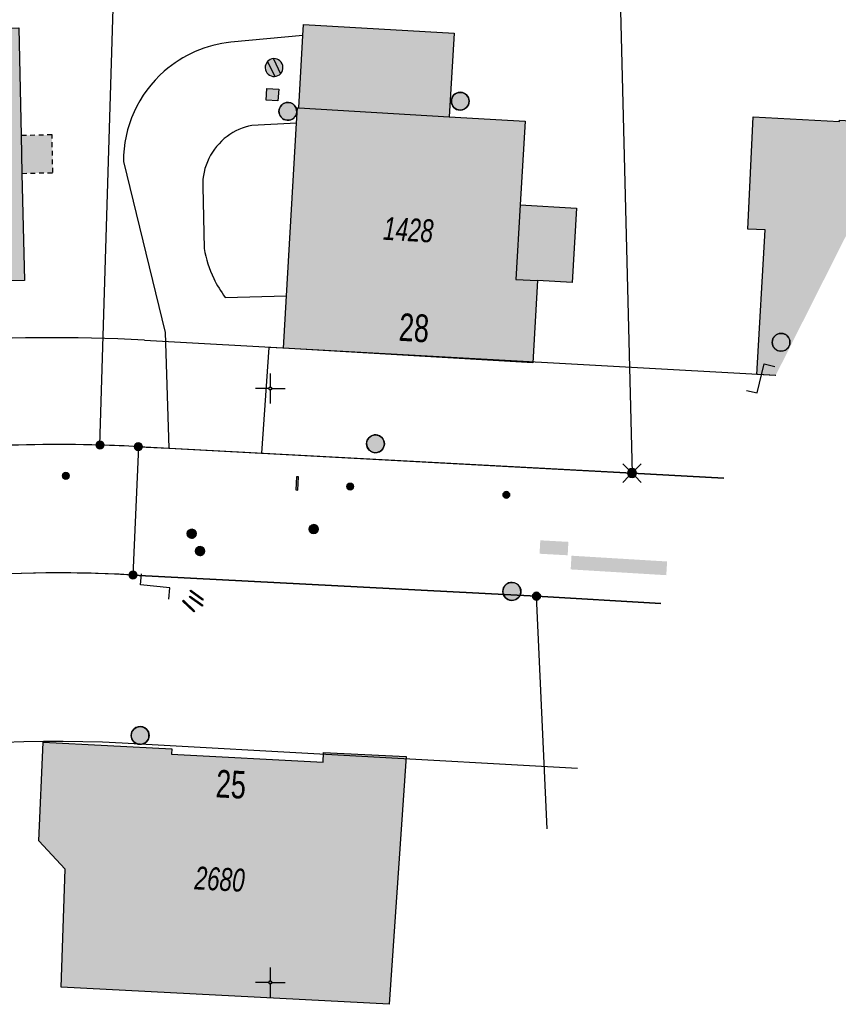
# Model space of a CAD drawing. Header units: metres. Extents: x 2695560 to 2696939, y 1260491 to 1262050.
# Tile 973 of 1005: x 2696815 to 2696850, y 1261449 to 1261490. Entities that reach past the tile are written whole.
import ezdxf

# ---------------------------------------------------------------- set-up
doc = ezdxf.new("R2010")
doc.units = ezdxf.units.M
doc.linetypes.add('AUSGEZOGEN', pattern=[0])
doc.linetypes.add('VERDECKT2_S2', pattern=[0.36, 0.2, -0.16])
for name, color, linetype in [('XR$1$AV_Flächen (EO)', 7, 'AUSGEZOGEN'), ('XR$1$AV_Gebäudeflächen (BB)', 7, 'AUSGEZOGEN'), ('XR$1$AV_Gebäudeflächen (EO)', 7, 'AUSGEZOGEN'), ('XR$1$AV_Grenzpunkte', 7, 'AUSGEZOGEN'), ('XR$1$AV_Haus-Nr.', 7, 'AUSGEZOGEN'), ('XR$1$AV_Koordinatennetzpunkte', 7, 'AUSGEZOGEN'), ('XR$1$AV_Linien (BB)', 7, 'AUSGEZOGEN'), ('XR$1$AV_Linien (EO)', 7, 'AUSGEZOGEN'), ('XR$1$AV_Versicherung-Nr.', 7, 'AUSGEZOGEN'), ('XR$1$AW_LK_Einlaufschacht alt', 24, 'AUSGEZOGEN'), ('XR$1$AW_LK_Schachtdeckel', 24, 'AUSGEZOGEN'), ('XR$1$AW_LK_Zwischenpunkt', 24, 'AUSGEZOGEN'), ('XR$1$EW_LK_Knoten', 1, 'AUSGEZOGEN'), ('XR$1$GA_LK_Absperrarmatur', 32, 'AUSGEZOGEN'), ('XR$1$GA_LK_Rohrleitungsteil', 32, 'AUSGEZOGEN'), ('XR$1$Liegenschaftsgrenzen', 7, 'AUSGEZOGEN'), ('XR$1$PFAV', 255, 'AUSGEZOGEN'), ('XR$1$PFAW', 255, 'AUSGEZOGEN'), ('XR$1$PFGA', 255, 'AUSGEZOGEN'), ('XR$1$PFWA', 255, 'AUSGEZOGEN'), ('XR$1$RAEW', 8, 'AUSGEZOGEN'), ('XR$1$RP_Abstandslinie', 7, 'AUSGEZOGEN'), ('XR$1$WA_LK_Absperrarmatur', 171, 'AUSGEZOGEN'), ('XR$1$WA_LK_Rohrleitungsteil', 171, 'AUSGEZOGEN')]:
    doc.layers.add(name, color=color, linetype=linetype)
doc.styles.add('ARIAL', font='arial.ttf')

# ---------------------------------------------------------------- blocks, each defined once
blk = doc.blocks.new('COMPLEXOBJECT_12')
at = {"layer": 'XR$1$AV_Linien (BB)', "color": 7, "linetype": 'AUSGEZOGEN', "transparency": 33554687}
blk.add_lwpolyline([(6813.693, 11490.157), (6814.412, 11490.176), (6814.513, 11485.647), (6814.548, 11484.057), (6814.648, 11479.551)], dxfattribs=at)
for centre, radius, start, end in [((6816.274, 11407.337), 82.86, 91.7848, 94.20638), ((6816.146, 11409.102), 81.09, 94.20816, 98.36464), ((6816.121, 11409.878), 69.689, 91.21106, 98.45033)]:
    blk.add_arc(centre, radius, start, end, dxfattribs=at)
blk = doc.blocks.new('COMPLEXOBJECT_77')
at = {"layer": 'XR$1$AV_Linien (BB)', "color": 7, "linetype": 'AUSGEZOGEN', "transparency": 33554687}
blk.add_line((6826.375, 11489.859), (6823.342, 11489.575), dxfattribs=at)
blk.add_lwpolyline([(6818.822, 11484.552), (6820.58, 11477.356), (6820.725, 11472.482)], dxfattribs=at)
for centre, radius, start, end in [((6823.844, 11484.58), 5.02, 95.7389, 131.2044), ((6823.849, 11484.575), 5.027, 131.2106, 180.2651)]:
    blk.add_arc(centre, radius, start, end, dxfattribs=at)
blk = doc.blocks.new('COMPLEXOBJECT_78')
at = {"layer": 'XR$1$AV_Linien (BB)', "color": 7, "linetype": 'AUSGEZOGEN', "transparency": 33554687}
for p, q in [((6826.109, 11486.172), (6824.228, 11486.073)), ((6822.156, 11483.5), (6822.216, 11480.89)), ((6823.103, 11478.831), (6825.684, 11478.898))]:
    blk.add_line(p, q, dxfattribs=at)
for centre, radius, start, end in [((6824.715, 11483.556), 2.563, 100.9418, 126.6051), ((6824.71, 11483.564), 2.554, 126.6179, 181.4289), ((6827.148, 11481.79), 5.013, 190.3466, 205.4508), ((6827.104, 11481.773), 4.966, 205.4906, 216.3321)]:
    blk.add_arc(centre, radius, start, end, dxfattribs=at)
blk = doc.blocks.new('COMPLEXOBJECT_123')
at = {"layer": 'XR$1$AV_Linien (BB)', "color": 7, "linetype": 'AUSGEZOGEN', "transparency": 33554687}
for centre, radius, start, end in [((6816.113, 11410.083), 62.561, 88.4272, 98.47763), ((6815.853, 11410.417), 62.192, 98.28605, 104.12082), ((6816.111, 11410.308), 62.361, 104.32644, 111.52531), ((6815.709, 11410.524), 62.014, 111.25291, 117.07822)]:
    blk.add_arc(centre, radius, start, end, dxfattribs=at)
blk = doc.blocks.new('COMPLEXOBJECT_1431')
at = {"layer": 'XR$1$Liegenschaftsgrenzen', "color": 7, "linetype": 'AUSGEZOGEN', "transparency": 33554687}
for centre, radius, start, end in [((6816.023, 11410.091), 57.143, 96.2012, 105.783), ((6816.05, 11410.257), 56.981, 86.8105, 96.2462)]:
    blk.add_arc(centre, radius, start, end, dxfattribs=at)
blk = doc.blocks.new('BAV15')
at = {"layer": 'XR$1$PFAV', "transparency": 33554687}
blk.add_hatch(color=7, dxfattribs=at).paths.add_polyline_path([(0.5, 0), (0.49, 0.1), (0.46, 0.2), (0.41, 0.29), (0.34, 0.36), (0.26, 0.42), (0.17, 0.47), (0.08, 0.49), (-0.03, 0.5), (-0.13, 0.48), (-0.22, 0.45), (-0.31, 0.4), (-0.38, 0.33), (-0.44, 0.24), (-0.48, 0.15), (-0.5, 0.05), (-0.5, -0.05), (-0.48, -0.15), (-0.44, -0.24), (-0.38, -0.33), (-0.31, -0.4), (-0.22, -0.45), (-0.13, -0.48), (-0.03, -0.5), (0.08, -0.49), (0.17, -0.47), (0.26, -0.42), (0.34, -0.36), (0.41, -0.29), (0.46, -0.2), (0.49, -0.1)])
at = {"color": 7, "transparency": 33554687}
for start, end in [(90, 270), (270, 90)]:
    blk.add_arc((0, 0), 0.5, start, end, dxfattribs=at)
at = {"layer": 'XR$1$PFAV', "transparency": 33554687}
blk.add_circle((0, 0), 0.5, dxfattribs=at)
blk = doc.blocks.new('BWAV19')
at = {"layer": 'XR$1$PFAV', "transparency": 33554687}
blk.add_hatch(color=7, dxfattribs=at).paths.add_polyline_path([(0, 0.24), (-0.024, 0.239), (-0.048, 0.235), (-0.072, 0.229), (-0.095, 0.221), (-0.116, 0.21), (-0.137, 0.197), (-0.156, 0.182), (-0.174, 0.165), (-0.19, 0.147), (-0.204, 0.127), (-0.215, 0.106), (-0.225, 0.083), (-0.232, 0.06), (-0.237, 0.036), (-0.24, 0.012), (-0.24, -0.012), (-0.237, -0.036), (-0.232, -0.06), (-0.225, -0.083), (-0.215, -0.106), (-0.204, -0.127), (-0.19, -0.147), (-0.174, -0.165), (-0.156, -0.182), (-0.137, -0.197), (-0.116, -0.21), (-0.095, -0.221), (-0.072, -0.229), (-0.048, -0.235), (-0.024, -0.239), (0, -0.24), (0.024, -0.239), (0.048, -0.235), (0.072, -0.229), (0.095, -0.221), (0.116, -0.21), (0.137, -0.197), (0.156, -0.182), (0.174, -0.165), (0.19, -0.147), (0.204, -0.127), (0.215, -0.106), (0.225, -0.083), (0.232, -0.06), (0.237, -0.036), (0.24, -0.012), (0.24, 0.012), (0.237, 0.036), (0.232, 0.06), (0.225, 0.083), (0.215, 0.106), (0.204, 0.127), (0.19, 0.147), (0.174, 0.165), (0.156, 0.182), (0.137, 0.197), (0.116, 0.21), (0.095, 0.221), (0.072, 0.229), (0.048, 0.235), (0.024, 0.239)])
at = {"color": 7, "transparency": 33554687}
for p, q in [((-0.5, 0.5), (-0.17, 0.17)), ((0.17, 0.17), (0.5, 0.5)), ((-0.5, -0.5), (-0.17, -0.17)), ((0.17, -0.17), (0.5, -0.5))]:
    blk.add_line(p, q, dxfattribs=at)
for start, end in [(90, 270), (270, 90)]:
    blk.add_arc((0, 0), 0.24, start, end, dxfattribs=at)
blk = doc.blocks.new('BAV2041')
at = {"color": 7, "transparency": 33554687}
for p, q in [((0, 0.5), (0, 0.05)), ((-0.05, 0), (-0.5, 0)), ((0.05, 0), (0.5, 0)), ((0, -0.05), (0, -0.5))]:
    blk.add_line(p, q, dxfattribs=at)
blk.add_circle((0, 0), 0.05, dxfattribs=at)
for start, end in [(90, 270), (270, 90)]:
    blk.add_arc((0, 0), 0.05, start, end, dxfattribs=at)
blk = doc.blocks.new('COMPLEXOBJECT_1435')
at = {"layer": 'XR$1$RP_Abstandslinie', "color": 7, "linetype": 'AUSGEZOGEN', "transparency": 33554687}
blk.add_line((6837.935, 11459.005), (6818.76, 11460.07), dxfattribs=at)
blk.add_arc((6816.046, 11410.142), 50.001, 86.8882, 117.1357, dxfattribs=at)
blk = doc.blocks.new('COMPLEXOBJECT_1436')
at = {"layer": 'XR$1$RP_Abstandslinie', "color": 7, "linetype": 'AUSGEZOGEN', "transparency": 33554687}
blk.add_line((6819.7, 11477.04), (6846.282, 11475.564), dxfattribs=at)
blk.add_arc((6816.036, 11410.15), 66.99, 86.86427, 117.20426, dxfattribs=at)
blk = doc.blocks.new('BAW2089')
at = {"layer": 'XR$1$PFAW', "transparency": 33554687}
blk.add_hatch(color=7, dxfattribs=at).paths.add_polyline_path([(-0.5, 0.5), (-0.5, -0.5), (0.5, -0.5), (0.5, 0.5)])
at = {"transparency": 33554687}
blk.add_lwpolyline([(-0.5, 0.5), (0.5, 0.5), (0.5, -0.5), (-0.5, -0.5), (-0.5, 0.5)], close=True, dxfattribs=at)
at = {"layer": 'XR$1$PFAW', "transparency": 33554687}
blk.add_lwpolyline([(-0.5, 0.5), (0.5, 0.5), (0.5, -0.5), (-0.5, -0.5), (-0.5, 0.5)], close=True, dxfattribs=at)
blk = doc.blocks.new('BAW2093')
at = {"transparency": 33554687}
blk.add_lwpolyline([(-0.375, -0.5), (0, -0.5), (0, 0.5), (0.375, 0.5)], dxfattribs=at)
blk = doc.blocks.new('BAW2082')
at = {"layer": 'XR$1$PFAW', "transparency": 33554687}
blk.add_hatch(color=7, dxfattribs=at).paths.add_polyline_path([(0.509, -0.003), (0.499, 0.098), (0.469, 0.194), (0.42, 0.283), (0.354, 0.359), (0.274, 0.421), (0.183, 0.466), (0.085, 0.491), (-0.016, 0.496), (-0.116, 0.481), (-0.211, 0.446), (-0.297, 0.392), (-0.37, 0.323), (-0.428, 0.24), (-0.468, 0.147), (-0.488, 0.047), (-0.488, -0.054), (-0.468, -0.153), (-0.428, -0.246), (-0.37, -0.329), (-0.297, -0.398), (-0.211, -0.452), (-0.116, -0.487), (-0.016, -0.502), (0.085, -0.497), (0.183, -0.472), (0.274, -0.427), (0.354, -0.366), (0.42, -0.289), (0.469, -0.2), (0.499, -0.104)])
at = {"transparency": 33554687}
for start, end in [(91.1948, 268.8052), (268.8052, 91.1948)]:
    blk.add_arc((0.01, 0), 0.5, start, end, dxfattribs=at)
at = {"layer": 'XR$1$PFAW', "transparency": 33554687}
blk.add_circle((0.009, -0.003), 0.5, dxfattribs=at)
blk = doc.blocks.new('BAW2090')
at = {"layer": 'XR$1$PFAW', "lineweight": 25, "transparency": 33554687}
blk.add_hatch(color=7, dxfattribs=at).paths.add_polyline_path([(0.5, 0), (0.49, 0.101), (0.459, 0.197), (0.41, 0.286), (0.344, 0.362), (0.264, 0.424), (0.174, 0.469), (0.076, 0.494), (-0.025, 0.499), (-0.125, 0.484), (-0.22, 0.449), (-0.306, 0.395), (-0.379, 0.326), (-0.437, 0.243), (-0.477, 0.15), (-0.497, 0.051), (-0.497, -0.051), (-0.477, -0.15), (-0.437, -0.243), (-0.379, -0.326), (-0.306, -0.395), (-0.22, -0.449), (-0.125, -0.484), (-0.025, -0.499), (0.076, -0.494), (0.174, -0.469), (0.264, -0.424), (0.344, -0.362), (0.41, -0.286), (0.459, -0.197), (0.49, -0.101)])
at = {"lineweight": 25, "transparency": 33554687}
for p, q in [((-0.177, 0.468), (-0.177, -0.468)), ((0.179, 0.467), (0.177, -0.468))]:
    blk.add_line(p, q, dxfattribs=at)
for start, end in [(90, 180), (180, 270), (0, 90), (270, 0)]:
    blk.add_arc((0, 0), 0.5, start, end, dxfattribs=at)
blk = doc.blocks.new('BAW2088')
at = {"layer": 'XR$1$PFAW', "transparency": 33554687}
blk.add_hatch(color=253, dxfattribs=at).paths.add_polyline_path([(0.51, 0), (0.5, 0.101), (0.47, 0.197), (0.421, 0.286), (0.355, 0.362), (0.275, 0.424), (0.184, 0.469), (0.086, 0.494), (-0.015, 0.499), (-0.115, 0.484), (-0.21, 0.449), (-0.296, 0.395), (-0.369, 0.326), (-0.427, 0.243), (-0.467, 0.15), (-0.487, 0.051), (-0.487, -0.051), (-0.467, -0.15), (-0.427, -0.243), (-0.369, -0.326), (-0.296, -0.395), (-0.21, -0.449), (-0.115, -0.484), (-0.015, -0.499), (0.086, -0.494), (0.184, -0.469), (0.275, -0.424), (0.355, -0.362), (0.421, -0.286), (0.47, -0.197), (0.5, -0.101)])
at = {"transparency": 33554687}
for start, end in [(91.1948, 268.8052), (268.8052, 91.1948)]:
    blk.add_arc((0.01, 0), 0.5, start, end, dxfattribs=at)
at = {"layer": 'XR$1$PFAW', "transparency": 33554687}
blk.add_circle((0.01, 0), 0.5, dxfattribs=at)
blk = doc.blocks.new('BWA2013')
at = {"true_color": 0x000000, "transparency": 33554687}
blk.add_hatch(color=18, dxfattribs=at).paths.add_polyline_path([(-0.291, -0.409), (0.352, 0.357), (0.291, 0.409), (-0.352, -0.357)])
at = {"transparency": 33554687}
blk.add_lwpolyline([(-0.291, -0.409), (-0.352, -0.357), (0.291, 0.409), (0.352, 0.357), (-0.291, -0.409)], close=True, dxfattribs=at)
blk = doc.blocks.new('BWA2012')
at = {"layer": 'XR$1$PFWA', "transparency": 33554687}
blk.add_hatch(color=7, dxfattribs=at).paths.add_polyline_path([(0.5, 0), (0.49, 0.1), (0.46, 0.2), (0.41, 0.29), (0.34, 0.36), (0.26, 0.42), (0.17, 0.47), (0.08, 0.49), (-0.03, 0.5), (-0.13, 0.48), (-0.22, 0.45), (-0.31, 0.4), (-0.38, 0.33), (-0.44, 0.24), (-0.48, 0.15), (-0.5, 0.05), (-0.5, -0.05), (-0.48, -0.15), (-0.44, -0.24), (-0.38, -0.33), (-0.31, -0.4), (-0.22, -0.45), (-0.13, -0.48), (-0.03, -0.5), (0.08, -0.49), (0.17, -0.47), (0.26, -0.42), (0.34, -0.36), (0.41, -0.29), (0.46, -0.2), (0.49, -0.1)])
at = {"transparency": 33554687}
blk.add_line((0.35, 0.35), (-0.35, -0.35), dxfattribs=at)
for start, end in [(45, 225), (225, 45)]:
    blk.add_arc((0, 0), 0.5, start, end, dxfattribs=at)
at = {"layer": 'XR$1$PFWA', "transparency": 33554687}
blk.add_circle((0, 0), 0.5, dxfattribs=at)
blk = doc.blocks.new('BGA2013')
at = {"transparency": 33554687}
blk.add_hatch(color=36, dxfattribs=at).paths.add_polyline_path([(-0.291, -0.409), (0.352, 0.357), (0.291, 0.409), (-0.352, -0.357)])
at = {"color": 32, "transparency": 33554687}
blk.add_lwpolyline([(-0.291, -0.409), (-0.352, -0.357), (0.291, 0.409), (0.352, 0.357), (-0.291, -0.409)], close=True, dxfattribs=at)
blk = doc.blocks.new('BGA965')
at = {"layer": 'XR$1$PFGA', "transparency": 33554687}
blk.add_hatch(color=7, dxfattribs=at).paths.add_polyline_path([(0.5, 0), (0.49, 0.1), (0.46, 0.2), (0.41, 0.29), (0.34, 0.36), (0.26, 0.42), (0.17, 0.47), (0.08, 0.49), (-0.03, 0.5), (-0.13, 0.48), (-0.22, 0.45), (-0.31, 0.4), (-0.38, 0.33), (-0.44, 0.24), (-0.48, 0.15), (-0.5, 0.05), (-0.5, -0.05), (-0.48, -0.15), (-0.44, -0.24), (-0.38, -0.33), (-0.31, -0.4), (-0.22, -0.45), (-0.13, -0.48), (-0.03, -0.5), (0.08, -0.49), (0.17, -0.47), (0.26, -0.42), (0.34, -0.36), (0.41, -0.29), (0.46, -0.2), (0.49, -0.1)])
at = {"color": 32, "transparency": 33554687}
blk.add_line((0, 0.5), (0, -0.5), dxfattribs=at)
for start, end in [(90, 270), (270, 90)]:
    blk.add_arc((0, 0), 0.5, start, end, dxfattribs=at)
at = {"layer": 'XR$1$PFGA', "transparency": 33554687}
blk.add_circle((0, 0), 0.5, dxfattribs=at)
blk = doc.blocks.new('BEW957')
at = {"layer": 'XR$1$RAEW', "transparency": 33554687}
blk.add_hatch(color=1, dxfattribs=at).paths.add_polyline_path([(-0.5, 0), (-0.5, -0.05), (-0.49, -0.1), (-0.48, -0.15), (-0.46, -0.2), (-0.44, -0.24), (-0.41, -0.29), (-0.38, -0.33), (-0.34, -0.36), (-0.31, -0.4), (-0.26, -0.42), (-0.22, -0.45), (-0.17, -0.47), (-0.13, -0.48), (-0.08, -0.49), (-0.03, -0.5), (0.03, -0.5), (0.08, -0.49), (0.13, -0.48), (0.17, -0.47), (0.22, -0.45), (0.26, -0.42), (0.31, -0.4), (0.34, -0.36), (0.38, -0.33), (0.41, -0.29), (0.44, -0.24), (0.46, -0.2), (0.48, -0.15), (0.49, -0.1), (0.5, -0.05), (0.5, 0), (0.5, 0.05), (0.49, 0.1), (0.48, 0.15), (0.46, 0.2), (0.44, 0.24), (0.41, 0.29), (0.38, 0.33), (0.34, 0.36), (0.31, 0.4), (0.26, 0.42), (0.22, 0.45), (0.17, 0.47), (0.13, 0.48), (0.08, 0.49), (0.03, 0.5), (-0.03, 0.5), (-0.08, 0.49), (-0.13, 0.48), (-0.17, 0.47), (-0.22, 0.45), (-0.26, 0.42), (-0.31, 0.4), (-0.34, 0.36), (-0.38, 0.33), (-0.41, 0.29), (-0.44, 0.24), (-0.46, 0.2), (-0.48, 0.15), (-0.49, 0.1), (-0.5, 0.05)])
at = {"color": 1, "transparency": 33554687}
for start, end in [(90, 180), (180, 270), (0, 90), (270, 0)]:
    blk.add_arc((0, 0), 0.5, start, end, dxfattribs=at)
at = {"layer": 'XR$1$RAEW', "color": 1, "transparency": 33554687}
blk.add_circle((0, 0), 0.5, dxfattribs=at)
blk = doc.blocks.new('BEWG5')
at = {"transparency": 33554687}
blk.add_hatch(color=1, dxfattribs=at).paths.add_polyline_path([(-0.083375, -0.5), (0.083375, -0.5), (0.083375, 0.5), (-0.083375, 0.5)])
at = {"color": 1, "transparency": 33554687}
blk.add_lwpolyline([(-0.083375, -0.5), (0.083375, -0.5), (0.083375, 0.5), (-0.083375, 0.5), (-0.083375, -0.5)], close=True, dxfattribs=at)

msp = doc.modelspace()

# ---------------------------------------------------------------- hatches: boundary and pattern name
at = {"transparency": 33554687}
for points in [[(2696837.338, 1261468.42), (2696837.307, 1261467.855), (2696838.49, 1261467.79), (2696838.521, 1261468.355)], [(2696838.652, 1261467.772), (2696838.617, 1261467.195), (2696842.642, 1261466.952), (2696842.677, 1261467.529)]]:
    msp.add_hatch(color=7, dxfattribs=at).paths.add_polyline_path(points)
at = {"layer": 'XR$1$AV_Gebäudeflächen (BB)', "true_color": 0xd2d2d2, "transparency": 33554687}
for points in [[(2696806.85, 1261478.62), (2696807.131, 1261478.661), (2696807.412, 1261478.701), (2696807.694, 1261478.74), (2696807.975, 1261478.778), (2696808.257, 1261478.814), (2696808.539, 1261478.85), (2696808.821, 1261478.884), (2696809.103, 1261478.917), (2696809.385, 1261478.949), (2696809.667, 1261478.98), (2696809.95, 1261479.01), (2696810.232, 1261479.038), (2696810.515, 1261479.066), (2696810.798, 1261479.092), (2696811.081, 1261479.117), (2696811.364, 1261479.141), (2696811.647, 1261479.164), (2696811.93, 1261479.185), (2696812.213, 1261479.206), (2696812.497, 1261479.225), (2696812.78, 1261479.243), (2696813.064, 1261479.26), (2696813.347, 1261479.276), (2696813.631, 1261479.291), (2696813.915, 1261479.304), (2696814.199, 1261479.317), (2696814.482, 1261479.328), (2696814.766, 1261479.338), (2696815.05, 1261479.347), (2696815.334, 1261479.354), (2696815.618, 1261479.361), (2696815.518, 1261483.867), (2696815.483, 1261485.457), (2696815.382, 1261489.986), (2696814.663, 1261489.967), (2696814.55, 1261489.963), (2696814.437, 1261489.96), (2696814.324, 1261489.956), (2696814.211, 1261489.952), (2696814.098, 1261489.947), (2696813.986, 1261489.943), (2696813.873, 1261489.939), (2696813.76, 1261489.934), (2696813.647, 1261489.929), (2696813.534, 1261489.924), (2696813.421, 1261489.919), (2696813.308, 1261489.914), (2696813.196, 1261489.908), (2696813.083, 1261489.903), (2696812.97, 1261489.897), (2696812.857, 1261489.891), (2696812.744, 1261489.885), (2696812.632, 1261489.879), (2696812.519, 1261489.872), (2696812.406, 1261489.866), (2696812.293, 1261489.859), (2696812.18, 1261489.852), (2696812.068, 1261489.845), (2696811.955, 1261489.838), (2696811.842, 1261489.831), (2696811.729, 1261489.824), (2696811.617, 1261489.816), (2696811.504, 1261489.808), (2696811.391, 1261489.8), (2696811.279, 1261489.792), (2696811.166, 1261489.784), (2696810.977, 1261489.77), (2696810.788, 1261489.755), (2696810.598, 1261489.74), (2696810.409, 1261489.725), (2696810.22, 1261489.709), (2696810.031, 1261489.692), (2696809.842, 1261489.676), (2696809.653, 1261489.658), (2696809.464, 1261489.641), (2696809.275, 1261489.623), (2696809.086, 1261489.604), (2696808.898, 1261489.585), (2696808.709, 1261489.566), (2696808.52, 1261489.546), (2696808.331, 1261489.525), (2696808.143, 1261489.505), (2696807.954, 1261489.483), (2696807.766, 1261489.462), (2696807.577, 1261489.44), (2696807.389, 1261489.417), (2696807.201, 1261489.394), (2696807.012, 1261489.371), (2696806.824, 1261489.347), (2696806.636, 1261489.322), (2696806.448, 1261489.298), (2696806.26, 1261489.273), (2696806.071, 1261489.247), (2696805.884, 1261489.221), (2696805.696, 1261489.194), (2696805.508, 1261489.167), (2696805.32, 1261489.14), (2696806.845, 1261478.652)], [(2696826.654, 1261478.708), (2696826.525, 1261476.507), (2696837.024, 1261475.893), (2696837.226, 1261479.352), (2696838.681, 1261479.267), (2696838.864, 1261482.403), (2696836.493, 1261482.542), (2696836.699, 1261486.066), (2696833.508, 1261486.253), (2696833.714, 1261489.767), (2696827.372, 1261490.138), (2696827.345, 1261489.669), (2696827.166, 1261486.625), (2696827.117, 1261486.628), (2696827.079, 1261485.982)], [(2696847.242, 1261475.353), (2696852.585, 1261485.953), (2696849.935, 1261486.107), (2696849.932, 1261486.046), (2696846.302, 1261486.252), (2696846.076, 1261481.524), (2696846.799, 1261481.483), (2696846.454, 1261475.398)], [(2696817.164, 1261449.609), (2696830.97, 1261448.889), (2696831.698, 1261459.314), (2696828.218, 1261459.486), (2696828.198, 1261459.087), (2696821.808, 1261459.421), (2696821.82, 1261459.64), (2696816.415, 1261459.923), (2696816.221, 1261455.768), (2696817.336, 1261454.574)]]:
    msp.add_hatch(color=254, dxfattribs=at).paths.add_polyline_path(points)
at = {"layer": 'XR$1$AV_Gebäudeflächen (EO)', "true_color": 0xebebeb, "transparency": 33554687}
msp.add_hatch(color=7, dxfattribs=at).paths.add_polyline_path([(2696815.518, 1261483.867), (2696816.818, 1261483.896), (2696816.782, 1261485.486), (2696815.483, 1261485.457)])

# ---------------------------------------------------------------- linework, layer by layer
at = {"layer": 'XR$1$AV_Flächen (EO)', "color": 7, "linetype": 'AUSGEZOGEN', "transparency": 33554687}
msp.add_line((2696815.483, 1261485.457), (2696815.518, 1261483.867), dxfattribs=at)
at = {"layer": 'XR$1$AV_Flächen (EO)', "color": 7, "linetype": 'VERDECKT2_S2', "transparency": 33554687}
msp.add_lwpolyline([(2696815.518, 1261483.867), (2696816.818, 1261483.896), (2696816.782, 1261485.486), (2696815.483, 1261485.457)], dxfattribs=at)
at = {"layer": 'XR$1$AV_Linien (BB)', "color": 7, "linetype": 'AUSGEZOGEN', "transparency": 33554687}
for p, q in [((2696826.654, 1261478.708), (2696827.079, 1261485.982)), ((2696826.525, 1261476.507), (2696826.654, 1261478.708)), ((2696820.42, 1261472.36), (2696821.695, 1261472.292)), ((2696821.695, 1261472.292), (2696825.599, 1261472.083))]:
    msp.add_line(p, q, dxfattribs=at)
for points in [[(2696827.345, 1261489.669), (2696827.372, 1261490.138), (2696833.714, 1261489.767), (2696833.508, 1261486.253), (2696836.699, 1261486.066), (2696836.493, 1261482.542), (2696838.864, 1261482.403), (2696838.681, 1261479.267), (2696837.226, 1261479.352), (2696837.024, 1261475.893), (2696826.525, 1261476.507)], [(2696827.079, 1261485.982), (2696827.117, 1261486.628), (2696827.166, 1261486.625), (2696827.345, 1261489.669)], [(2696847.242, 1261475.353), (2696846.454, 1261475.398), (2696846.799, 1261481.483), (2696846.076, 1261481.524), (2696846.302, 1261486.252), (2696849.932, 1261486.046), (2696849.935, 1261486.107), (2696852.585, 1261485.953)], [(2696826.525, 1261476.507), (2696825.91, 1261476.53), (2696825.599, 1261472.083)], [(2696825.599, 1261472.083), (2696841.2, 1261471.25), (2696845.065, 1261471.035)], [(2696842.408, 1261465.765), (2696837.18, 1261466.07), (2696820.19, 1261466.96)]]:
    msp.add_lwpolyline(points, dxfattribs=at)
msp.add_lwpolyline([(2696817.164, 1261449.609), (2696817.336, 1261454.574), (2696816.221, 1261455.768), (2696816.415, 1261459.923), (2696821.82, 1261459.64), (2696821.808, 1261459.421), (2696828.198, 1261459.087), (2696828.218, 1261459.486), (2696831.698, 1261459.314), (2696830.97, 1261448.889), (2696817.164, 1261449.609)], close=True, dxfattribs=at)
for centre, radius, start, end in [((2696816.77, 1261406.665), 65.796, 86.81977, 88.23182), ((2696817.022, 1261410.055), 56.993, 86.8131, 95.2395)]:
    msp.add_arc(centre, radius, start, end, dxfattribs=at)
at = {"layer": 'XR$1$AV_Linien (EO)', "color": 7, "linetype": 'AUSGEZOGEN', "transparency": 33554687}
msp.add_line((2696827.166, 1261486.625), (2696833.508, 1261486.253), dxfattribs=at)
msp.add_lwpolyline([(2696836.493, 1261482.542), (2696836.309, 1261479.405), (2696837.226, 1261479.352)], dxfattribs=at)
at = {"layer": 'XR$1$Liegenschaftsgrenzen', "color": 7, "linetype": 'AUSGEZOGEN', "transparency": 33554687}
for p, q in [((2696840.22, 1261510.86), (2696841.2, 1261471.25)), ((2696818.8, 1261472.43), (2696819.95, 1261510.15)), ((2696820.42, 1261472.36), (2696820.19, 1261466.96)), ((2696841.2, 1261471.25), (2696820.42, 1261472.36)), ((2696845.065, 1261471.035), (2696841.2, 1261471.25)), ((2696820.19, 1261466.96), (2696837.18, 1261466.07)), ((2696837.628, 1261456.281), (2696837.18, 1261466.07)), ((2696837.18, 1261466.07), (2696842.408, 1261465.765))]:
    msp.add_line(p, q, dxfattribs=at)
for centre, radius, start, end in [((2696817.083, 1261409.893), 62.561, 88.4272, 98.47763), ((2696816.77, 1261406.665), 65.796, 86.81977, 88.23182)]:
    msp.add_arc(centre, radius, start, end, dxfattribs=at)

# ---------------------------------------------------------------- block references
at = {"layer": 'XR$1$AV_Grenzpunkte', "color": 7, "linetype": 'AUSGEZOGEN', "lineweight": -3, "transparency": 33554687}
for name, p, xscale, yscale in [('BAV15', (2696818.8, 1261472.43), 0.3249999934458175, 0.3249999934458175), ('BAV15', (2696820.42, 1261472.36), 0.3249999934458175, 0.3249999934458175), ('BWAV19', (2696841.2, 1261471.25), 0.7800000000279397, 0.7800000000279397), ('BAV15', (2696820.19, 1261466.96), 0.3249999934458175, 0.3249999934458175), ('BAV15', (2696837.18, 1261466.07), 0.3249999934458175, 0.3249999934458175)]:
    msp.add_blockref(name, p, dxfattribs=dict(at, xscale=xscale, yscale=yscale))
at = {"layer": 'XR$1$AV_Koordinatennetzpunkte', "color": 7, "linetype": 'AUSGEZOGEN', "lineweight": -3, "transparency": 33554687, "xscale": 1.25, "yscale": 1.25}
for p in [(2696825.97, 1261474.81), (2696825.97, 1261449.81)]:
    msp.add_blockref('BAV2041', p, dxfattribs=at)
at = {"layer": 'XR$1$AV_Linien (BB)', "color": 7, "linetype": 'AUSGEZOGEN', "lineweight": -3, "transparency": 33554687}
for name in ['COMPLEXOBJECT_12', 'COMPLEXOBJECT_77', 'COMPLEXOBJECT_78', 'COMPLEXOBJECT_123']:
    msp.add_blockref(name, (2690000.97, 1249999.81), dxfattribs=at)
at = {"layer": 'XR$1$AW_LK_Einlaufschacht alt', "color": 24, "linetype": 'AUSGEZOGEN', "lineweight": -3, "transparency": 33554687, "xscale": 0.5000000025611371, "yscale": 0.5000000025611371, "rotation": 356.4669683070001}
msp.add_blockref('BAW2089', (2696826.06, 1261487.179), dxfattribs=at)
at = {"layer": 'XR$1$AW_LK_Schachtdeckel', "color": 24, "linetype": 'AUSGEZOGEN', "lineweight": -3, "transparency": 33554687}
for name, p, xscale, yscale, rotation in [('BAW2090', (2696826.13, 1261488.32), 0.7499999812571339, 0.7499999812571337, 25.403991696), ('BAW2082', (2696826.71, 1261486.47), 0.7499999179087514, 0.7499999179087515, 86.466964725), ('BAW2082', (2696830.4, 1261472.49), 0.7499999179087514, 0.7499999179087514, 266.104003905), ('BAW2088', (2696836.133, 1261466.27), 0.757819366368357, 0.7578193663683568, 356.976081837), ('BAW2082', (2696820.49, 1261460.2), 0.7499999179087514, 0.7499999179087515, 87.175201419)]:
    msp.add_blockref(name, p, dxfattribs=dict(at, xscale=xscale, yscale=yscale, rotation=rotation))
at = {"layer": 'XR$1$AW_LK_Schachtdeckel', "color": 24, "linetype": 'AUSGEZOGEN', "lineweight": -3, "transparency": 33554687, "xscale": 0.7499999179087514, "yscale": 0.7499999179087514}
for p in [(2696833.961, 1261486.904), (2696847.467, 1261476.756)]:
    msp.add_blockref('BAW2082', p, dxfattribs=at)
at = {"layer": 'XR$1$AW_LK_Zwischenpunkt', "color": 24, "linetype": 'AUSGEZOGEN', "lineweight": -3, "transparency": 33554687, "xscale": 1.250000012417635}
for p, yscale, rotation in [((2696846.615, 1261475.235), 1.250000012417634, 346.840844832), ((2696821.124, 1261466.479), 1.250000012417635, 84.23208846)]:
    msp.add_blockref('BAW2093', p, dxfattribs=dict(at, yscale=yscale, rotation=rotation))
at = {"layer": 'XR$1$EW_LK_Knoten', "color": 1, "linetype": 'AUSGEZOGEN', "lineweight": -3, "transparency": 33554687, "xscale": 0.2749999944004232, "yscale": 0.2749999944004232}
for p in [(2696817.361, 1261471.135), (2696829.33, 1261470.681), (2696835.908, 1261470.337)]:
    msp.add_blockref('BEW957', p, dxfattribs=at)
at = {"layer": 'XR$1$EW_LK_Knoten', "color": 1, "linetype": 'AUSGEZOGEN', "lineweight": -3, "transparency": 33554687, "xscale": 0.5499999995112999, "yscale": 0.5499999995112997, "rotation": 177.3909}
msp.add_blockref('BEWG5', (2696827.101, 1261470.814), dxfattribs=at)
at = {"layer": 'XR$1$GA_LK_Absperrarmatur', "color": 32, "linetype": 'AUSGEZOGEN', "lineweight": -3, "transparency": 33554687, "xscale": 0.3749999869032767, "yscale": 0.3749999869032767, "rotation": 265.6017}
msp.add_blockref('BGA965', (2696823.015, 1261467.966), dxfattribs=at)
at = {"layer": 'XR$1$GA_LK_Rohrleitungsteil', "color": 32, "linetype": 'AUSGEZOGEN', "lineweight": -3, "transparency": 33554687, "xscale": 0.6499999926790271, "yscale": 0.649999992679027, "rotation": 274.6008}
for p in [(2696822.872, 1261466.113), (2696822.853, 1261465.864)]:
    msp.add_blockref('BGA2013', p, dxfattribs=at)
at = {"layer": 'XR$1$Liegenschaftsgrenzen', "color": 7, "linetype": 'AUSGEZOGEN', "lineweight": -3, "transparency": 33554687}
msp.add_blockref('COMPLEXOBJECT_1431', (2690000.97, 1249999.81), dxfattribs=at)
at = {"layer": 'XR$1$RP_Abstandslinie', "color": 7, "linetype": 'AUSGEZOGEN', "lineweight": -3, "transparency": 33554687}
for name in ['COMPLEXOBJECT_1436', 'COMPLEXOBJECT_1435']:
    msp.add_blockref(name, (2690000.97, 1249999.81), dxfattribs=at)
at = {"layer": 'XR$1$WA_LK_Absperrarmatur', "color": 171, "linetype": 'AUSGEZOGEN', "lineweight": -3, "transparency": 33554687, "xscale": 0.3749999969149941}
for p, yscale, rotation in [((2696822.665, 1261468.7), 0.374999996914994, 265.698242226), ((2696827.801, 1261468.892), 0.3749999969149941, 88.682185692)]:
    msp.add_blockref('BWA2012', p, dxfattribs=dict(at, yscale=yscale, rotation=rotation))
at = {"layer": 'XR$1$WA_LK_Rohrleitungsteil', "color": 171, "linetype": 'AUSGEZOGEN', "lineweight": -3, "transparency": 33554687, "xscale": 0.6499999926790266, "yscale": 0.6499999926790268, "rotation": 266.709523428}
msp.add_blockref('BWA2013', (2696822.531, 1261465.653), dxfattribs=at)

# ---------------------------------------------------------------- texts
at = {"layer": 'XR$1$AV_Haus-Nr.', "color": 7, "transparency": 33554687, "char_height": 1.1621, "width": 1.68109, "style": 'ARIAL'}
for s, insert, attachment_point, rotation in [('\\W0.70;28', (2696831.991, 1261476.77), 8, 356.6529), ('\\W0.70;25', (2696824.348, 1261458.732), 2, 357.0147)]:
    msp.add_mtext(s, dxfattribs=dict(at, insert=insert, attachment_point=attachment_point, rotation=rotation))
at = {"layer": 'XR$1$AV_Versicherung-Nr.', "color": 7, "transparency": 33554687, "char_height": 0.96842, "attachment_point": 5, "style": 'ARIAL'}
for s, insert, width, rotation in [('\\A1;{\\fArial|i1|b0;\\H0.968418;\\W0.700000;\\C7;1428}\\P', (2696831.781, 1261481.491), 2.45636, 356.6529), ('\\A1;{\\fArial|i1|b0;\\H0.968418;\\W0.700000;\\C7;2680}\\P', (2696823.842, 1261454.152), 2.46457, 357.0147)]:
    msp.add_mtext(s, dxfattribs=dict(at, insert=insert, width=width, rotation=rotation))

doc.saveas('drawing.dxf')
